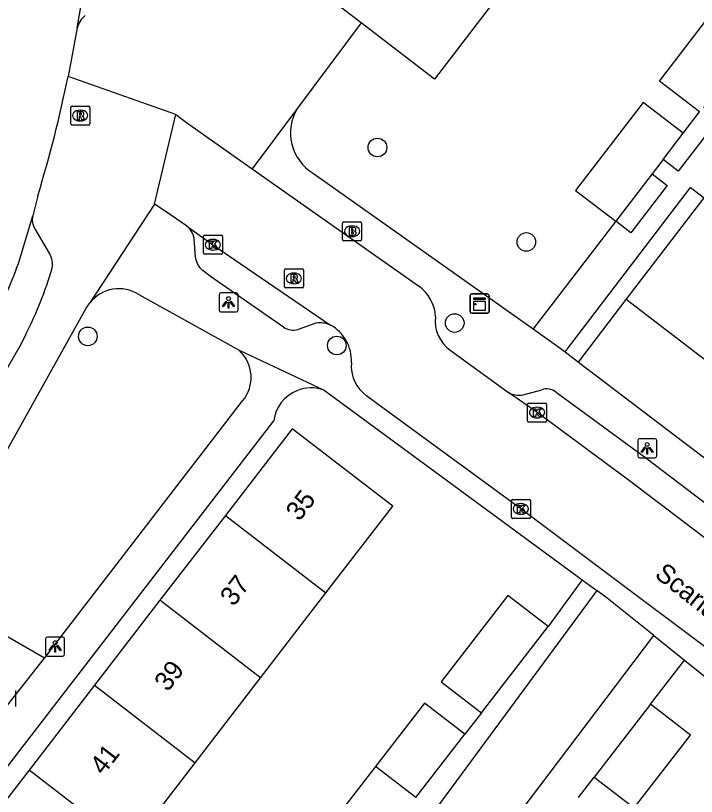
# Model space of a CAD drawing. Extents: x 159040 to 160094, y 381214 to 382518.
# Drawn here: x 159211.87 to 159247.56, y 381534.73 to 381575.68 of the extents above; entities that cross this region are included whole.
import ezdxf

# ---------------------------------------------------------------- set-up
doc = ezdxf.new("R2010")
doc.units = 0
for name, color, linetype in [('IMGEO_Boom', 7, 'Continuous'), ('IMGEO_Brandkraan', 7, 'Continuous'), ('IMGEO_Groenvoorziening', 7, 'Continuous'), ('IMGEO_Kast', 7, 'Continuous'), ('IMGEO_Kolk', 7, 'Continuous'), ('IMGEO_Lichtpunt', 7, 'Continuous'), ('IMGEO_Openbare_ruimte_label', 7, 'Continuous'), ('IMGEO_Pand', 7, 'Continuous'), ('IMGEO_Pand_nummerreeks', 7, 'Continuous'), ('IMGEO_Rijbaan_lokaal_open', 7, 'Continuous'), ('IMGEO_Rioolput', 7, 'Continuous'), ('IMGEO_Voetpad_open', 7, 'Continuous')]:
    doc.layers.add(name, color=color, linetype=linetype)

msp = doc.modelspace()

# ---------------------------------------------------------------- linework, layer by layer
at = {"layer": 'IMGEO_Boom'}
for centre in [(159230.839, 381568.759), (159238.645, 381563.806), (159234.889, 381559.554), (159215.657, 381558.855), (159228.709, 381558.376)]:
    msp.add_circle(centre, 0.489, dxfattribs=at)
at = {"layer": 'IMGEO_Brandkraan'}
for p, q in [((159229.008, 381563.94), (159229.008, 381564.792)), ((159229.083, 381564.866), (159229.935, 381564.866)), ((159229.496, 381564.646), (159229.521, 381564.646)), ((159230.009, 381564.792), (159230.009, 381563.94)), ((159229.519, 381564.086), (159229.494, 381564.086)), ((159229.935, 381563.866), (159229.083, 381563.866))]:
    msp.add_line(p, q, dxfattribs=at)
for points in [[(159229.008, 381563.94), (159229.008, 381564.792)], [(159229.083, 381564.866), (159229.935, 381564.866)], [(159229.356, 381564.566), (159229.356, 381564.166), (159229.569, 381564.166)], [(159229.587, 381564.566), (159229.356, 381564.566)], [(159229.535, 381564.485), (159229.481, 381564.485), (159229.481, 381564.409)], [(159230.009, 381564.792), (159230.009, 381563.94)], [(159229.481, 381564.409), (159229.534, 381564.409)], [(159229.543, 381564.333), (159229.481, 381564.333), (159229.481, 381564.252)], [(159229.481, 381564.252), (159229.543, 381564.252)], [(159229.935, 381563.866), (159229.083, 381563.866)]]:
    msp.add_lwpolyline(points, dxfattribs=at)
for centre, radius, start, end in [((159229.085, 381564.79), 0.0765, 91.552, 178.448), ((159229.085, 381564.79), 0.0765, 91.552, 178.448), ((159229.536, 381564.447), 0.0379, 267.8285, 90.9355), ((159229.591, 381564.421), 0.145, 59.4692, 91.5367), ((159229.616, 381564.468), 0.0922, 285.5137, 58.1501), ((159229.933, 381564.79), 0.0765, 1.552, 88.448), ((159229.933, 381564.79), 0.0765, 1.552, 88.448), ((159229.544, 381564.292), 0.0404, 269.8759, 90.5077), ((159229.575, 381564.417), 0.251, 268.6676, 293.5347), ((159229.621, 381564.276), 0.105, 301.3115, 78.989), ((159229.085, 381563.942), 0.0765, 181.552, 268.448), ((159229.085, 381563.942), 0.0765, 181.552, 268.448), ((159229.933, 381563.942), 0.0765, 271.552, 358.448), ((159229.933, 381563.942), 0.0765, 271.552, 358.448)]:
    msp.add_arc(centre, radius, start, end, dxfattribs=at)
for centre, major_axis, ratio, start_param, end_param in [((159229.495, 381564.366), (-0.387, 0.002), 0.722429, 4.712389, 7.853982), ((159229.52, 381564.366), (-0.39, 0.002), 0.717154, 1.570796, 4.712389)]:
    msp.add_ellipse(centre, major_axis=major_axis, ratio=ratio, start_param=start_param, end_param=end_param, dxfattribs=at)
at = {"layer": 'IMGEO_Groenvoorziening'}
for points in [[(159246.868, 381569.505), (159247.724, 381570.622)], [(159241.386, 381557.502), (159243.882, 381560.783)]]:
    msp.add_lwpolyline(points, dxfattribs=at)
at = {"layer": 'IMGEO_Kast'}
for p, q in [((159235.695, 381560.152), (159235.695, 381560.993)), ((159235.695, 381560.993), (159235.695, 381560.152)), ((159235.77, 381561.077), (159236.611, 381561.077)), ((159236.611, 381561.077), (159235.77, 381561.077)), ((159236.695, 381561.002), (159236.695, 381560.161)), ((159236.695, 381560.161), (159236.695, 381561.002)), ((159236.62, 381560.077), (159235.779, 381560.077)), ((159235.779, 381560.077), (159236.62, 381560.077))]:
    msp.add_line(p, q, dxfattribs=at)
for points in [[(159235.89, 381560.867), (159236.49, 381560.867), (159236.49, 381560.782), (159235.89, 381560.782), (159235.89, 381560.867)], [(159235.89, 381560.692), (159236.49, 381560.692), (159236.49, 381560.203), (159235.89, 381560.203), (159235.89, 381560.692)]]:
    msp.add_lwpolyline(points, dxfattribs=at)
msp.add_circle((159235.974, 381560.541), 0.0377, dxfattribs=at)
for centre, start, end in [((159235.773, 381560.999), 92.4484, 184.2845), ((159235.773, 381560.999), 92.4484, 184.2845), ((159236.617, 381560.999), 2.4484, 94.2845), ((159236.617, 381560.999), 2.4484, 94.2845), ((159235.773, 381560.155), 182.4484, 274.2845), ((159235.773, 381560.155), 182.4484, 274.2845), ((159236.617, 381560.155), 272.4484, 4.2845), ((159236.617, 381560.155), 272.4484, 4.2845)]:
    msp.add_arc(centre, 0.0779, start, end, dxfattribs=at)
at = {"layer": 'IMGEO_Kolk'}
for p, q in [((159221.713, 381563.234), (159221.713, 381564.086)), ((159221.788, 381564.16), (159222.64, 381564.16)), ((159222.714, 381564.086), (159222.714, 381563.234)), ((159222.201, 381563.94), (159222.226, 381563.94)), ((159222.224, 381563.38), (159222.199, 381563.38)), ((159222.64, 381563.16), (159221.788, 381563.16)), ((159238.704, 381554.432), (159238.704, 381555.284)), ((159238.779, 381555.358), (159239.631, 381555.358)), ((159239.192, 381555.138), (159239.217, 381555.138)), ((159239.705, 381555.284), (159239.705, 381554.432)), ((159239.631, 381554.358), (159238.779, 381554.358)), ((159239.215, 381554.578), (159239.19, 381554.578)), ((159237.86, 381549.377), (159237.86, 381550.229)), ((159237.935, 381550.303), (159238.787, 381550.303)), ((159238.861, 381550.229), (159238.861, 381549.377)), ((159238.348, 381550.083), (159238.373, 381550.083)), ((159238.371, 381549.523), (159238.346, 381549.523)), ((159238.787, 381549.303), (159237.935, 381549.303)), ((159211.871, 381540.286), (159211.871, 381539.434))]:
    msp.add_line(p, q, dxfattribs=at)
for points in [[(159221.713, 381563.234), (159221.713, 381564.086)], [(159221.788, 381564.16), (159222.64, 381564.16)], [(159222.714, 381564.086), (159222.714, 381563.234)], [(159222.034, 381563.86), (159222.157, 381563.86), (159222.157, 381563.709), (159222.287, 381563.86), (159222.451, 381563.86), (159222.305, 381563.709), (159222.458, 381563.46), (159222.306, 381563.46), (159222.221, 381563.624), (159222.157, 381563.557), (159222.157, 381563.46), (159222.034, 381563.46), (159222.034, 381563.86)], [(159222.64, 381563.16), (159221.788, 381563.16)], [(159238.704, 381554.432), (159238.704, 381555.284)], [(159238.779, 381555.358), (159239.631, 381555.358)], [(159239.025, 381555.058), (159239.148, 381555.058), (159239.148, 381554.907), (159239.278, 381555.058), (159239.442, 381555.058), (159239.296, 381554.907), (159239.449, 381554.658), (159239.297, 381554.658), (159239.212, 381554.822), (159239.148, 381554.755), (159239.148, 381554.658), (159239.025, 381554.658), (159239.025, 381555.058)], [(159239.705, 381555.284), (159239.705, 381554.432)], [(159239.631, 381554.358), (159238.779, 381554.358)], [(159237.86, 381549.377), (159237.86, 381550.229)], [(159237.935, 381550.303), (159238.787, 381550.303)], [(159238.861, 381550.229), (159238.861, 381549.377)], [(159238.181, 381550.003), (159238.304, 381550.003), (159238.304, 381549.852), (159238.434, 381550.003), (159238.598, 381550.003), (159238.452, 381549.852), (159238.605, 381549.603), (159238.453, 381549.603), (159238.368, 381549.767), (159238.304, 381549.7), (159238.304, 381549.603), (159238.181, 381549.603), (159238.181, 381550.003)], [(159238.787, 381549.303), (159237.935, 381549.303)], [(159211.871, 381540.286), (159211.871, 381539.434)]]:
    msp.add_lwpolyline(points, dxfattribs=at)
for centre, start, end in [((159221.79, 381564.084), 91.552, 178.448), ((159221.79, 381564.084), 91.552, 178.448), ((159222.638, 381564.084), 1.552, 88.448), ((159222.638, 381564.084), 1.552, 88.448), ((159221.79, 381563.236), 181.552, 268.448), ((159221.79, 381563.236), 181.552, 268.448), ((159222.638, 381563.236), 271.552, 358.448), ((159222.638, 381563.236), 271.552, 358.448), ((159238.781, 381555.282), 91.552, 178.448), ((159238.781, 381555.282), 91.552, 178.448), ((159239.629, 381555.282), 1.552, 88.448), ((159239.629, 381555.282), 1.552, 88.448), ((159238.781, 381554.434), 181.552, 268.448), ((159238.781, 381554.434), 181.552, 268.448), ((159239.629, 381554.434), 271.552, 358.448), ((159239.629, 381554.434), 271.552, 358.448), ((159237.937, 381550.227), 91.552, 178.448), ((159237.937, 381550.227), 91.552, 178.448), ((159238.785, 381550.227), 1.552, 88.448), ((159238.785, 381550.227), 1.552, 88.448), ((159237.937, 381549.379), 181.552, 268.448), ((159237.937, 381549.379), 181.552, 268.448), ((159238.785, 381549.379), 271.552, 358.448), ((159238.785, 381549.379), 271.552, 358.448)]:
    msp.add_arc(centre, 0.0765, start, end, dxfattribs=at)
for centre, major_axis, ratio, start_param, end_param in [((159222.2, 381563.66), (-0.387, 0.002), 0.722429, 4.712389, 7.853982), ((159222.225, 381563.66), (-0.39, 0.002), 0.717154, 1.570796, 4.712389), ((159239.191, 381554.858), (-0.387, 0.002), 0.722429, 4.712389, 7.853982), ((159239.216, 381554.858), (-0.39, 0.002), 0.717154, 1.570796, 4.712389), ((159238.347, 381549.803), (-0.387, 0.002), 0.722429, 4.712389, 7.853982), ((159238.372, 381549.803), (-0.39, 0.002), 0.717154, 1.570796, 4.712389)]:
    msp.add_ellipse(centre, major_axis=major_axis, ratio=ratio, start_param=start_param, end_param=end_param, dxfattribs=at)
at = {"layer": 'IMGEO_Lichtpunt'}
for p, q in [((159222.534, 381561.036), (159222.534, 381560.229)), ((159222.534, 381561.036), (159222.534, 381560.229)), ((159223.436, 381561.131), (159222.628, 381561.131)), ((159223.436, 381561.131), (159222.628, 381561.131)), ((159223.53, 381560.229), (159223.53, 381561.036)), ((159223.53, 381560.229), (159223.53, 381561.036)), ((159222.628, 381560.135), (159223.436, 381560.135)), ((159222.628, 381560.135), (159223.436, 381560.135)), ((159245.384, 381553.483), (159244.576, 381553.483)), ((159245.384, 381553.483), (159244.576, 381553.483)), ((159244.482, 381553.388), (159244.482, 381552.581)), ((159244.482, 381553.388), (159244.482, 381552.581)), ((159245.478, 381552.581), (159245.478, 381553.388)), ((159245.478, 381552.581), (159245.478, 381553.388)), ((159244.576, 381552.487), (159245.384, 381552.487)), ((159244.576, 381552.487), (159245.384, 381552.487)), ((159213.445, 381542.989), (159213.445, 381542.182)), ((159213.445, 381542.989), (159213.445, 381542.182)), ((159214.347, 381543.084), (159213.539, 381543.084)), ((159214.347, 381543.084), (159213.539, 381543.084)), ((159214.441, 381542.182), (159214.441, 381542.989)), ((159214.441, 381542.182), (159214.441, 381542.989)), ((159213.539, 381542.088), (159214.347, 381542.088)), ((159213.539, 381542.088), (159214.347, 381542.088))]:
    msp.add_line(p, q, dxfattribs=at)
for points in [[(159222.908, 381560.7), (159222.947, 381560.672), (159222.759, 381560.41), (159222.721, 381560.437), (159222.908, 381560.7)], [(159223.01, 381560.652), (159223.057, 381560.652), (159223.057, 381560.33), (159223.01, 381560.33), (159223.01, 381560.652)], [(159223.12, 381560.672), (159223.158, 381560.699), (159223.345, 381560.437), (159223.306, 381560.409), (159223.12, 381560.672)], [(159244.856, 381553.052), (159244.895, 381553.024), (159244.707, 381552.762), (159244.669, 381552.789), (159244.856, 381553.052)], [(159244.958, 381553.004), (159245.005, 381553.004), (159245.005, 381552.682), (159244.958, 381552.682), (159244.958, 381553.004)], [(159245.068, 381553.024), (159245.106, 381553.051), (159245.293, 381552.789), (159245.254, 381552.761), (159245.068, 381553.024)], [(159213.819, 381542.653), (159213.858, 381542.625), (159213.67, 381542.363), (159213.632, 381542.39), (159213.819, 381542.653)], [(159213.921, 381542.605), (159213.968, 381542.605), (159213.968, 381542.283), (159213.921, 381542.283), (159213.921, 381542.605)], [(159214.031, 381542.625), (159214.069, 381542.652), (159214.256, 381542.39), (159214.217, 381542.362), (159214.031, 381542.625)]]:
    msp.add_lwpolyline(points, dxfattribs=at)
for centre in [(159223.033, 381560.834), (159244.981, 381553.186), (159213.944, 381542.787)]:
    msp.add_circle(centre, 0.0994, dxfattribs=at)
for centre, start, end in [((159222.628, 381561.036), 90, 180), ((159222.628, 381561.036), 90, 180), ((159223.436, 381561.036), 0, 90), ((159223.436, 381561.036), 0, 90), ((159222.628, 381560.229), 180, 270), ((159222.628, 381560.229), 180, 270), ((159223.436, 381560.229), 270, 0), ((159223.436, 381560.229), 270, 360), ((159244.576, 381553.388), 90, 180), ((159244.576, 381553.388), 90, 180), ((159245.384, 381553.388), 0, 90), ((159245.384, 381553.388), 0, 90), ((159244.576, 381552.581), 180, 270), ((159244.576, 381552.581), 180, 270), ((159245.384, 381552.581), 270, 0), ((159245.384, 381552.581), 270, 360), ((159213.539, 381542.989), 90, 180), ((159213.539, 381542.989), 90, 180), ((159214.347, 381542.989), 0, 90), ((159214.347, 381542.989), 0, 90), ((159213.539, 381542.182), 180, 270), ((159213.539, 381542.182), 180, 270), ((159214.347, 381542.182), 270, 0), ((159214.347, 381542.182), 270, 360)]:
    msp.add_arc(centre, 0.0946, start, end, dxfattribs=at)
at = {"layer": 'IMGEO_Pand'}
for points in [[(159237.276, 381576.854), (159233.825, 381572.35), (159229.978, 381575.298)], [(159229.978, 381575.298), (159228.532, 381576.406)], [(159247.724, 381570.622), (159245.62, 381572.234), (159248.211, 381575.615)], [(159246.868, 381569.505), (159244.764, 381571.117), (159241.228, 381566.502), (159243.332, 381564.89)], [(159245.81, 381568.124), (159246.868, 381569.505)], [(159245.81, 381568.124), (159245.238, 381567.377)], [(159245.238, 381567.377), (159243.332, 381564.89)], [(159243.882, 381560.783), (159247.971, 381566.118)], [(159248.361, 381557.351), (159243.882, 381560.783)], [(159228.14, 381545.397), (159231.642, 381549.948), (159226.375, 381554.008), (159222.869, 381549.461)], [(159222.869, 381549.461), (159219.439, 381545.011)], [(159222.869, 381549.461), (159228.14, 381545.397)], [(159224.713, 381540.944), (159228.14, 381545.397)], [(159239.784, 381543.644), (159237.678, 381545.272), (159234.178, 381540.742), (159236.286, 381539.116)], [(159219.439, 381545.011), (159216.005, 381540.557)], [(159224.713, 381540.944), (159219.439, 381545.011)], [(159236.286, 381539.116), (159239.784, 381543.644)], [(159221.284, 381536.488), (159224.713, 381540.944)], [(159216.005, 381540.557), (159212.574, 381536.106)], [(159216.005, 381540.557), (159221.284, 381536.488)], [(159235.418, 381537.992), (159233.31, 381539.618), (159230.742, 381536.295)], [(159245.158, 381539.557), (159242.207, 381535.738)], [(159242.207, 381535.738), (159244.299, 381534.121), (159247.25, 381537.94), (159245.158, 381539.557)], [(159232.851, 381534.669), (159235.418, 381537.992)], [(159217.857, 381532.034), (159221.284, 381536.488)], [(159230.742, 381536.295), (159228.069, 381532.836), (159230.179, 381531.21)], [(159232.851, 381534.669), (159230.742, 381536.295)], [(159212.574, 381536.106), (159209.143, 381531.656)], [(159217.857, 381532.034), (159212.574, 381536.106)]]:
    msp.add_lwpolyline(points, dxfattribs=at)
at = {"layer": 'IMGEO_Rijbaan_lokaal_open'}
for points in [[(159215.105, 381575.027), (159215.878, 381579.537), (159216.959, 381583.682)], [(159215.105, 381575.027), (159214.627, 381572.488)], [(159219.15, 381565.78), (159220.263, 381570.498)], [(159220.263, 381570.498), (159220.823, 381570.074), (159224.279, 381567.641)], [(159224.279, 381567.641), (159232.997, 381561.502)], [(159213.033, 381566.23), (159212.767, 381565.177)], [(159220.838, 381564.652), (159219.71, 381565.414), (159219.15, 381565.78)], [(159212.017, 381562.679), (159212.767, 381565.177)], [(159220.838, 381564.652), (159222.215, 381563.661), (159228.386, 381559.445)], [(159234.652, 381558.135), (159237.705, 381555.91)], [(159258.426, 381540.166), (159254.906, 381542.939), (159249.86, 381546.875), (159244.049, 381551.279), (159239.205, 381554.857), (159237.705, 381555.91)], [(159272.501, 381522.717), (159269.617, 381525.152), (159256.706, 381535.766), (159248.2, 381542.427), (159242.969, 381546.354), (159239.339, 381549.072), (159238.362, 381549.804), (159230.284, 381555.722)]]:
    msp.add_lwpolyline(points, dxfattribs=at)
for centre, radius, start, end in [((159145.368, 381586.797), 70.722, 343.09301, 348.32667), ((159186.569, 381571.797), 27.032, 332.5104, 340.2881), ((159231.772, 381559.78), 2.113, 2.6303, 54.5709), ((159235.739, 381559.656), 1.87, 173.2047, 234.4331), ((159227.354, 381557.591), 2.121, 357.1773, 60.8972), ((159231.423, 381557.314), 1.957, 174.928, 234.4286)]:
    msp.add_arc(centre, radius, start, end, dxfattribs=at)
at = {"layer": 'IMGEO_Rioolput'}
for p, q in [((159214.758, 381570.009), (159214.758, 381570.861)), ((159214.833, 381570.935), (159215.685, 381570.935)), ((159215.246, 381570.715), (159215.271, 381570.715)), ((159215.759, 381570.861), (159215.759, 381570.009)), ((159215.685, 381569.935), (159214.833, 381569.935)), ((159215.269, 381570.155), (159215.244, 381570.155)), ((159225.959, 381561.468), (159225.959, 381562.32)), ((159226.034, 381562.394), (159226.886, 381562.394)), ((159226.447, 381562.174), (159226.472, 381562.174)), ((159226.96, 381562.32), (159226.96, 381561.468)), ((159226.47, 381561.614), (159226.445, 381561.614)), ((159226.886, 381561.394), (159226.034, 381561.394))]:
    msp.add_line(p, q, dxfattribs=at)
for points in [[(159214.758, 381570.009), (159214.758, 381570.861)], [(159214.833, 381570.935), (159215.685, 381570.935)], [(159215.347, 381570.633), (159215.095, 381570.635), (159215.095, 381570.235)], [(159215.759, 381570.861), (159215.759, 381570.009)], [(159215.095, 381570.235), (159215.219, 381570.235), (159215.219, 381570.397), (159215.23, 381570.397)], [(159215.273, 381570.554), (159215.219, 381570.554), (159215.219, 381570.473)], [(159215.219, 381570.473), (159215.271, 381570.473)], [(159215.277, 381570.368), (159215.348, 381570.235), (159215.488, 381570.235), (159215.423, 381570.361)], [(159215.685, 381569.935), (159214.833, 381569.935)], [(159225.959, 381561.468), (159225.959, 381562.32)], [(159226.034, 381562.394), (159226.886, 381562.394)], [(159226.548, 381562.092), (159226.296, 381562.094), (159226.296, 381561.694)], [(159226.474, 381562.013), (159226.42, 381562.013), (159226.42, 381561.932)], [(159226.96, 381562.32), (159226.96, 381561.468)], [(159226.296, 381561.694), (159226.42, 381561.694), (159226.42, 381561.856), (159226.431, 381561.856)], [(159226.42, 381561.932), (159226.472, 381561.932)], [(159226.478, 381561.827), (159226.549, 381561.694), (159226.689, 381561.694), (159226.624, 381561.82)], [(159226.886, 381561.394), (159226.034, 381561.394)]]:
    msp.add_lwpolyline(points, dxfattribs=at)
for centre, radius, start, end in [((159214.835, 381570.859), 0.0765, 91.552, 178.448), ((159214.835, 381570.859), 0.0765, 91.552, 178.448), ((159215.346, 381570.523), 0.109, 350.3612, 89.416), ((159215.683, 381570.859), 0.0765, 1.552, 88.448), ((159215.683, 381570.859), 0.0765, 1.552, 88.448), ((159215.229, 381570.344), 0.0533, 26.0293, 88.6989), ((159215.255, 381570.662), 0.19, 274.7715, 282.9687), ((159215.279, 381570.458), 0.0964, 77.0061, 93.1865), ((159215.293, 381570.515), 0.0378, 276.6634, 79.6772), ((159215.344, 381570.523), 0.112, 277.5842, 350.9817), ((159215.328, 381570.308), 0.108, 29.5134, 73.7905), ((159214.835, 381570.011), 0.0765, 181.552, 268.448), ((159214.835, 381570.011), 0.0765, 181.552, 268.448), ((159215.683, 381570.011), 0.0765, 271.552, 358.448), ((159215.683, 381570.011), 0.0765, 271.552, 358.448), ((159226.036, 381562.318), 0.0765, 91.552, 178.448), ((159226.036, 381562.318), 0.0765, 91.552, 178.448), ((159226.48, 381561.917), 0.0964, 77.0061, 93.1865), ((159226.494, 381561.974), 0.0378, 276.6634, 79.6772), ((159226.547, 381561.982), 0.109, 350.3612, 89.416), ((159226.884, 381562.318), 0.0765, 1.552, 88.448), ((159226.884, 381562.318), 0.0765, 1.552, 88.448), ((159226.43, 381561.803), 0.0533, 26.0293, 88.6989), ((159226.456, 381562.121), 0.19, 274.7715, 282.9687), ((159226.545, 381561.982), 0.112, 277.5842, 350.9817), ((159226.529, 381561.767), 0.108, 29.5134, 73.7905), ((159226.036, 381561.47), 0.0765, 181.552, 268.448), ((159226.036, 381561.47), 0.0765, 181.552, 268.448), ((159226.884, 381561.47), 0.0765, 271.552, 358.448), ((159226.884, 381561.47), 0.0765, 271.552, 358.448)]:
    msp.add_arc(centre, radius, start, end, dxfattribs=at)
for centre, major_axis, ratio, start_param, end_param in [((159215.245, 381570.435), (-0.387, 0.002), 0.722429, 4.712389, 7.853982), ((159215.27, 381570.435), (-0.39, 0.002), 0.717154, 1.570796, 4.712389), ((159226.446, 381561.894), (-0.387, 0.002), 0.722429, 4.712389, 7.853982), ((159226.471, 381561.894), (-0.39, 0.002), 0.717154, 1.570796, 4.712389)]:
    msp.add_ellipse(centre, major_axis=major_axis, ratio=ratio, start_param=start_param, end_param=end_param, dxfattribs=at)
at = {"layer": 'IMGEO_Voetpad_open'}
for points in [[(159229.978, 381575.298), (159226.645, 381570.82)], [(159220.263, 381570.498), (159214.627, 381572.488)], [(159226.645, 381570.82), (159224.279, 381567.641)], [(159247.925, 381570.885), (159248.719, 381570.277), (159247.662, 381568.897), (159246.604, 381567.516), (159245.81, 381568.124)], [(159227.485, 381567.4), (159239.005, 381559.243)], [(159245.238, 381567.377), (159246.032, 381566.769), (159244.126, 381564.282), (159243.332, 381564.89)], [(159240.68, 381558.039), (159247.246, 381566.669), (159247.971, 381566.118)], [(159219.15, 381565.78), (159215.764, 381560.612)], [(159243.332, 381564.89), (159239.005, 381559.243)], [(159212.88, 381564.49), (159213.656, 381563.176)], [(159221.299, 381562.969), (159221.224, 381563.983)], [(159225.92, 381559.339), (159222.08, 381561.997), (159221.684, 381562.3)], [(159218.334, 381561.045), (159223.584, 381558.124)], [(159213.388, 381541.973), (159207.287, 381545.497), (159215.578, 381560.327), (159215.764, 381560.612)], [(159227.615, 381559.541), (159226.675, 381559.212)], [(159239.005, 381559.243), (159240.353, 381558.288), (159240.68, 381558.039)], [(159212.41, 381558.977), (159212.162, 381558.46), (159208.914, 381552.829), (159203.917, 381543.633), (159194.753, 381527.128), (159186.552, 381512.755), (159185.268, 381510.556)], [(159223.584, 381558.124), (159228.043, 381556.036)], [(159240.68, 381558.039), (159241.386, 381557.502)], [(159241.386, 381557.502), (159258.08, 381544.802)], [(159228.043, 381556.036), (159241.577, 381546.081)], [(159238.48, 381555.792), (159239.449, 381556.054)], [(159240.2, 381555.929), (159244.916, 381552.484), (159250.65, 381548.113), (159257.806, 381542.566)], [(159213.388, 381541.973), (159223.765, 381555.465)], [(159192.033, 381511.095), (159225.401, 381554.424)], [(159241.577, 381546.081), (159239.784, 381543.644)], [(159241.577, 381546.081), (159242.332, 381545.526)], [(159242.332, 381545.526), (159233.959, 381534.143), (159236.862, 381531.952), (159245.322, 381543.165)], [(159245.322, 381543.165), (159242.889, 381545.116), (159242.332, 381545.526)], [(159245.322, 381543.165), (159246.942, 381541.865)], [(159211.449, 381539.519), (159213.388, 381541.973)], [(159245.158, 381539.557), (159246.942, 381541.865)], [(159246.942, 381541.865), (159268.86, 381524.286)], [(159236.286, 381539.116), (159235.418, 381537.992)], [(159241.376, 381534.663), (159242.207, 381535.738)]]:
    msp.add_lwpolyline(points, dxfattribs=at)
for centre, radius, start, end in [((159216.154, 381574.814), 1.07, 126.3102, 168.4965), ((159228.759, 381569.526), 2.479, 148.5328, 239.0661), ((159213.65, 381564.969), 0.907, 166.7729, 211.9082), ((159220.244, 381563.863), 0.988, 6.9643, 53.0039), ((159212.761, 381562.641), 1.043, 348.3203, 30.8533), ((159222.403, 381563.159), 1.121, 189.7768, 230.0628), ((159195.585, 381567.661), 18.934, 332.6994, 343.9612), ((159217.288, 381559.409), 1.942, 57.4177, 141.7093), ((159227.855, 381558.325), 1.239, 64.6369, 101.1679), ((159226.432, 381560.076), 0.897, 235.2037, 285.6994), ((159222.303, 381556.701), 1.915, 319.7952, 47.9932), ((159227.369, 381554.167), 1.985, 112.2943, 172.5509), ((159227.372, 381554.165), 1.988, 70.2827, 112.3668), ((159238.248, 381556.874), 1.106, 240.5902, 282.0953), ((159239.714, 381555.325), 0.775, 51.1482, 109.9519)]:
    msp.add_arc(centre, radius, start, end, dxfattribs=at)

# ---------------------------------------------------------------- texts
at = {"layer": 'IMGEO_Openbare_ruimte_label'}
msp.add_text('Scarlattistraat', height=1, rotation=321.8235, dxfattribs=at).set_placement((159245.317, 381546.269))
at = {"layer": 'IMGEO_Pand_nummerreeks'}
for s, p in [('35', (159226.745, 381549.115)), ('37', (159223.299, 381544.644)), ('39', (159219.852, 381540.174)), ('41', (159216.475, 381535.793))]:
    msp.add_text(s, height=1, rotation=52.3705, dxfattribs=at).set_placement(p)

doc.saveas('drawing.dxf')
